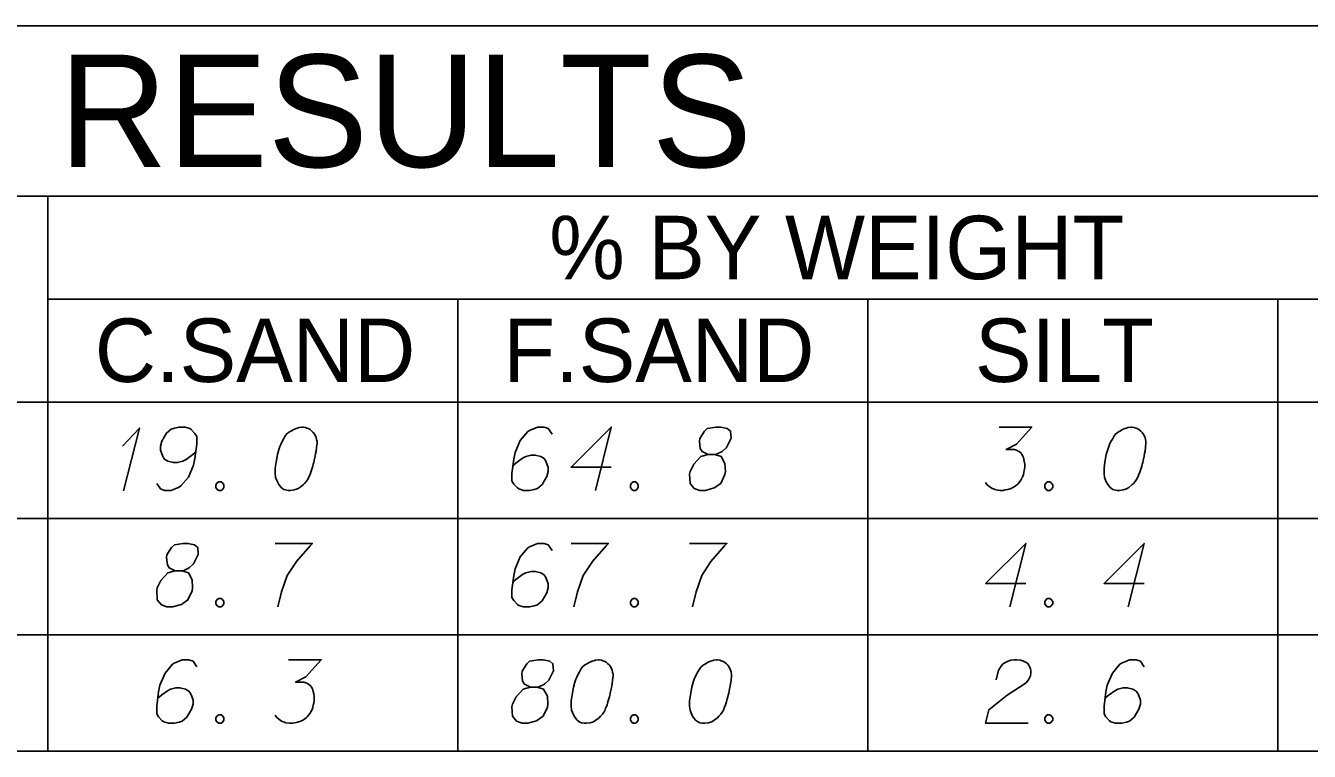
# Model space of a CAD drawing. Extents: x 2074207 to 2076812, y 516372 to 523312.
# Drawn here: x 2076524.4 to 2076621.5, y 520977.8 to 521032.7 of the extents above; entities that cross this region are included whole.
import ezdxf

# ---------------------------------------------------------------- set-up
doc = ezdxf.new("R2010")
doc.units = 0
for name, color, linetype in [('Prop DirtTable_ Soil Test Results - Outline (Major)', 7, 'Continuous'), ('Prop DirtTable_ Soil Test Results - Outline (Minor)', 7, 'Continuous'), ('Prop DirtTable_ Soil Test Results - Tx (Header - Large)', 7, 'Continuous'), ('Prop DirtTable_ Soil Test Results - Tx (Header - Small)', 7, 'Continuous'), ('Prop DirtTable_ Soil Test Results - Tx (Sample Data)', 7, 'Continuous')]:
    doc.layers.add(name, color=color, linetype=linetype)

msp = doc.modelspace()

# ---------------------------------------------------------------- linework, layer by layer
at = {"layer": 'Prop DirtTable_ Soil Test Results - Outline (Major)'}
for p, q in [((2076260.609, 521032.687), (2076811.903, 521032.687)), ((2076260.609, 521004.202), (2076811.903, 521004.202)), ((2076260.609, 521004.202), (2076811.903, 521004.202)), ((2076260.609, 520977.802), (2076811.903, 520977.802))]:
    msp.add_line(p, q, dxfattribs=at)
at = {"layer": 'Prop DirtTable_ Soil Test Results - Outline (Minor)'}
for p, q in [((2076260.609, 521019.802), (2076811.903, 521019.802)), ((2076526.074, 521019.802), (2076526.074, 520995.402)), ((2076526.074, 521012.002), (2076731.93, 521012.002)), ((2076557.094, 521012.002), (2076557.094, 520995.402)), ((2076588.114, 521012.002), (2076588.114, 520995.402)), ((2076619.134, 520995.402), (2076619.134, 521012.002)), ((2076260.609, 520995.402), (2076811.903, 520995.402)), ((2076260.609, 520995.402), (2076811.903, 520995.402)), ((2076526.074, 520995.402), (2076526.074, 520986.602)), ((2076557.094, 520995.402), (2076557.094, 520986.602)), ((2076588.114, 520995.402), (2076588.114, 520986.602)), ((2076619.134, 520986.602), (2076619.134, 520995.402)), ((2076260.609, 520986.602), (2076811.903, 520986.602)), ((2076260.609, 520986.602), (2076811.903, 520986.602)), ((2076526.074, 520986.602), (2076526.074, 520977.802)), ((2076557.094, 520986.602), (2076557.094, 520977.802)), ((2076588.114, 520986.602), (2076588.114, 520977.802)), ((2076619.134, 520977.802), (2076619.134, 520986.602)), ((2076260.609, 520977.802), (2076811.903, 520977.802))]:
    msp.add_line(p, q, dxfattribs=at)
at = {"layer": 'Prop DirtTable_ Soil Test Results - Tx (Sample Data)'}
for points in [[(2076531.727, 521000.894), (2076532.997, 521002.254), (2076531.797, 520997.492)], [(2076534.302, 520998.059), (2076534.584, 520997.643), (2076534.901, 520997.53), (2076535.395, 520997.53), (2076535.748, 520997.681), (2076535.96, 520997.757), (2076536.136, 520997.87), (2076536.7, 520998.55), (2076537.089, 520999.458), (2076537.194, 520999.949), (2076537.335, 521001.045), (2076537.335, 521001.612), (2076537.194, 521001.839), (2076536.912, 521002.141), (2076536.806, 521002.217), (2076536.454, 521002.33), (2076535.995, 521002.33), (2076535.642, 521002.254), (2076535.395, 521002.179), (2076535.043, 521001.876), (2076534.69, 521001.272), (2076534.584, 521000.894), (2076534.584, 521000.591), (2076534.76, 521000.1), (2076534.901, 520999.911), (2076535.148, 520999.76), (2076535.572, 520999.647), (2076535.889, 520999.647), (2076536.277, 520999.76), (2076536.524, 520999.873), (2076536.947, 521000.176), (2076537.159, 521000.365), (2076537.265, 521000.478)], [(2076545.378, 521002.33), (2076545.308, 521002.33), (2076545.096, 521002.292), (2076544.955, 521002.254), (2076544.849, 521002.217), (2076544.673, 521002.141), (2076544.461, 521002.028), (2076544.285, 521001.914), (2076544.108, 521001.763), (2076544.003, 521001.612), (2076543.897, 521001.423), (2076543.791, 521001.234), (2076543.685, 521001.007), (2076543.615, 521000.856), (2076543.544, 521000.629), (2076543.438, 521000.251), (2076543.332, 520999.684), (2076543.262, 520999.231), (2076543.262, 520998.815), (2076543.297, 520998.513), (2076543.438, 520998.173), (2076543.544, 520997.984), (2076543.72, 520997.757), (2076543.932, 520997.606), (2076544.038, 520997.568), (2076544.249, 520997.53), (2076544.426, 520997.53), (2076544.708, 520997.568), (2076544.955, 520997.643), (2076545.131, 520997.757), (2076545.378, 520997.946), (2076545.484, 520998.059), (2076545.625, 520998.21), (2076545.731, 520998.362), (2076545.802, 520998.475), (2076545.872, 520998.664), (2076545.907, 520998.739), (2076545.978, 520998.928), (2076546.049, 520999.155), (2076546.119, 520999.382), (2076546.154, 520999.533), (2076546.19, 520999.647), (2076546.225, 520999.798), (2076546.295, 521000.138), (2076546.331, 521000.327), (2076546.366, 521000.516), (2076546.401, 521000.78), (2076546.437, 521001.121), (2076546.437, 521001.234), (2076546.401, 521001.385), (2076546.366, 521001.536), (2076546.26, 521001.763), (2076546.154, 521001.914), (2076546.049, 521002.028), (2076545.907, 521002.141), (2076545.766, 521002.217), (2076545.66, 521002.254), (2076545.555, 521002.292), (2076545.378, 521002.33)], [(2076564.215, 521001.801), (2076563.933, 521002.217), (2076563.616, 521002.33), (2076563.122, 521002.33), (2076562.769, 521002.179), (2076562.558, 521002.103), (2076562.381, 521001.99), (2076561.817, 521001.31), (2076561.429, 521000.402), (2076561.323, 520999.911), (2076561.182, 520998.815), (2076561.182, 520998.248), (2076561.323, 520998.021), (2076561.605, 520997.719), (2076561.711, 520997.643), (2076562.064, 520997.53), (2076562.522, 520997.53), (2076562.875, 520997.606), (2076563.122, 520997.681), (2076563.475, 520997.984), (2076563.827, 520998.588), (2076563.933, 520998.966), (2076563.933, 520999.269), (2076563.757, 520999.76), (2076563.616, 520999.949), (2076563.369, 521000.1), (2076562.946, 521000.213), (2076562.628, 521000.213), (2076562.24, 521000.1), (2076561.993, 520999.987), (2076561.57, 520999.684), (2076561.358, 520999.495), (2076561.252, 520999.382)], [(2076568.695, 520999.306), (2076565.662, 520999.306), (2076568.695, 521002.33), (2076567.496, 520997.53)], [(2076576.033, 521000.251), (2076576.527, 521000.251), (2076576.668, 521000.289), (2076577.091, 521000.478), (2076577.409, 521000.78), (2076577.761, 521001.499), (2076577.726, 521002.028), (2076577.479, 521002.217), (2076576.985, 521002.33), (2076576.632, 521002.33), (2076575.962, 521002.217), (2076575.751, 521002.028), (2076575.398, 521001.461), (2076575.363, 521001.272), (2076575.433, 521000.705), (2076575.574, 521000.478), (2076576.033, 521000.251), (2076575.468, 521000.1), (2076574.939, 520999.533), (2076574.657, 520998.966), (2076574.622, 520998.777), (2076574.657, 520998.059), (2076574.975, 520997.681), (2076575.398, 520997.53), (2076575.821, 520997.53), (2076576.491, 520997.719), (2076576.985, 520998.059), (2076577.303, 520998.739), (2076577.338, 520998.966), (2076577.303, 520999.571), (2076577.02, 521000.1), (2076576.527, 521000.251)], [(2076598.045, 521002.33), (2076600.514, 521002.33), (2076599.35, 521001.045), (2076598.574, 521000.629), (2076599.209, 521000.629), (2076599.35, 521000.591), (2076599.42, 521000.554), (2076599.491, 521000.516), (2076599.562, 521000.478), (2076599.703, 521000.365), (2076599.773, 521000.251), (2076599.844, 521000.138), (2076599.879, 521000.025), (2076599.95, 520999.76), (2076599.985, 520999.533), (2076599.985, 520999.42), (2076599.985, 520999.269), (2076599.95, 520999.042), (2076599.914, 520998.891), (2076599.879, 520998.739), (2076599.844, 520998.626), (2076599.809, 520998.55), (2076599.773, 520998.475), (2076599.738, 520998.399), (2076599.667, 520998.286), (2076599.562, 520998.135), (2076599.456, 520998.021), (2076599.385, 520997.946), (2076599.279, 520997.87), (2076599.174, 520997.795), (2076599.032, 520997.719), (2076598.962, 520997.681), (2076598.715, 520997.606), (2076598.503, 520997.568), (2076598.362, 520997.53), (2076598.115, 520997.53), (2076597.833, 520997.568), (2076597.727, 520997.606), (2076597.621, 520997.643), (2076597.516, 520997.681), (2076597.41, 520997.757), (2076597.304, 520997.832), (2076597.128, 520997.984), (2076597.022, 520998.135)], [(2076608.098, 521002.33), (2076608.028, 521002.33), (2076607.816, 521002.292), (2076607.675, 521002.254), (2076607.569, 521002.217), (2076607.393, 521002.141), (2076607.181, 521002.028), (2076607.005, 521001.914), (2076606.828, 521001.763), (2076606.723, 521001.612), (2076606.617, 521001.423), (2076606.511, 521001.234), (2076606.405, 521001.007), (2076606.335, 521000.856), (2076606.264, 521000.629), (2076606.158, 521000.251), (2076606.052, 520999.684), (2076605.982, 520999.231), (2076605.982, 520998.815), (2076606.017, 520998.513), (2076606.158, 520998.173), (2076606.264, 520997.984), (2076606.44, 520997.757), (2076606.652, 520997.606), (2076606.758, 520997.568), (2076606.969, 520997.53), (2076607.146, 520997.53), (2076607.428, 520997.568), (2076607.675, 520997.643), (2076607.851, 520997.757), (2076608.098, 520997.946), (2076608.204, 520998.059), (2076608.345, 520998.21), (2076608.451, 520998.362), (2076608.522, 520998.475), (2076608.592, 520998.664), (2076608.627, 520998.739), (2076608.698, 520998.928), (2076608.769, 520999.155), (2076608.839, 520999.382), (2076608.874, 520999.533), (2076608.91, 520999.647), (2076608.945, 520999.798), (2076609.015, 521000.138), (2076609.051, 521000.327), (2076609.086, 521000.516), (2076609.121, 521000.78), (2076609.157, 521001.121), (2076609.157, 521001.234), (2076609.121, 521001.385), (2076609.086, 521001.536), (2076608.98, 521001.763), (2076608.874, 521001.914), (2076608.769, 521002.028), (2076608.627, 521002.141), (2076608.486, 521002.217), (2076608.38, 521002.254), (2076608.275, 521002.292), (2076608.098, 521002.33)], [(2076538.993, 520998.173), (2076539.17, 520998.173), (2076539.276, 520998.097), (2076539.381, 520997.946), (2076539.381, 520997.757), (2076539.276, 520997.606), (2076539.17, 520997.53), (2076538.993, 520997.53), (2076538.888, 520997.606), (2076538.782, 520997.757), (2076538.782, 520997.946), (2076538.888, 520998.097), (2076538.993, 520998.173)], [(2076570.353, 520998.173), (2076570.53, 520998.173), (2076570.636, 520998.097), (2076570.741, 520997.946), (2076570.741, 520997.757), (2076570.636, 520997.606), (2076570.53, 520997.53), (2076570.353, 520997.53), (2076570.248, 520997.606), (2076570.142, 520997.757), (2076570.142, 520997.946), (2076570.248, 520998.097), (2076570.353, 520998.173)], [(2076601.713, 520998.173), (2076601.89, 520998.173), (2076601.996, 520998.097), (2076602.101, 520997.946), (2076602.101, 520997.757), (2076601.996, 520997.606), (2076601.89, 520997.53), (2076601.713, 520997.53), (2076601.608, 520997.606), (2076601.502, 520997.757), (2076601.502, 520997.946), (2076601.608, 520998.097), (2076601.713, 520998.173)], [(2076535.713, 520991.451), (2076536.207, 520991.451), (2076536.348, 520991.489), (2076536.771, 520991.678), (2076537.089, 520991.98), (2076537.441, 520992.699), (2076537.406, 520993.228), (2076537.159, 520993.417), (2076536.665, 520993.53), (2076536.312, 520993.53), (2076535.642, 520993.417), (2076535.431, 520993.228), (2076535.078, 520992.661), (2076535.043, 520992.472), (2076535.113, 520991.905), (2076535.254, 520991.678), (2076535.713, 520991.451), (2076535.148, 520991.3), (2076534.619, 520990.733), (2076534.337, 520990.166), (2076534.302, 520989.977), (2076534.337, 520989.259), (2076534.655, 520988.881), (2076535.078, 520988.73), (2076535.501, 520988.73), (2076536.171, 520988.919), (2076536.665, 520989.259), (2076536.983, 520989.939), (2076537.018, 520990.166), (2076536.983, 520990.771), (2076536.7, 520991.3), (2076536.207, 520991.451)], [(2076543.262, 520993.53), (2076546.084, 520993.53), (2076545.907, 520993.341), (2076544.884, 520992.169), (2076544.179, 520991.111), (2076543.756, 520989.864), (2076543.473, 520988.73)], [(2076564.215, 520993.001), (2076563.933, 520993.417), (2076563.616, 520993.53), (2076563.122, 520993.53), (2076562.769, 520993.379), (2076562.558, 520993.303), (2076562.381, 520993.19), (2076561.817, 520992.51), (2076561.429, 520991.602), (2076561.323, 520991.111), (2076561.182, 520990.015), (2076561.182, 520989.448), (2076561.323, 520989.221), (2076561.605, 520988.919), (2076561.711, 520988.843), (2076562.064, 520988.73), (2076562.522, 520988.73), (2076562.875, 520988.806), (2076563.122, 520988.881), (2076563.475, 520989.184), (2076563.827, 520989.788), (2076563.933, 520990.166), (2076563.933, 520990.469), (2076563.757, 520990.96), (2076563.616, 520991.149), (2076563.369, 520991.3), (2076562.946, 520991.413), (2076562.628, 520991.413), (2076562.24, 520991.3), (2076561.993, 520991.187), (2076561.57, 520990.884), (2076561.358, 520990.695), (2076561.252, 520990.582)], [(2076565.662, 520993.53), (2076568.484, 520993.53), (2076568.307, 520993.341), (2076567.284, 520992.169), (2076566.579, 520991.111), (2076566.156, 520989.864), (2076565.873, 520988.73)], [(2076574.622, 520993.53), (2076577.444, 520993.53), (2076577.267, 520993.341), (2076576.244, 520992.169), (2076575.539, 520991.111), (2076575.116, 520989.864), (2076574.833, 520988.73)], [(2076600.055, 520990.506), (2076597.022, 520990.506), (2076600.055, 520993.53), (2076598.856, 520988.73)], [(2076609.015, 520990.506), (2076605.982, 520990.506), (2076609.015, 520993.53), (2076607.816, 520988.73)], [(2076538.993, 520989.373), (2076539.17, 520989.373), (2076539.276, 520989.297), (2076539.381, 520989.146), (2076539.381, 520988.957), (2076539.276, 520988.806), (2076539.17, 520988.73), (2076538.993, 520988.73), (2076538.888, 520988.806), (2076538.782, 520988.957), (2076538.782, 520989.146), (2076538.888, 520989.297), (2076538.993, 520989.373)], [(2076570.353, 520989.373), (2076570.53, 520989.373), (2076570.636, 520989.297), (2076570.741, 520989.146), (2076570.741, 520988.957), (2076570.636, 520988.806), (2076570.53, 520988.73), (2076570.353, 520988.73), (2076570.248, 520988.806), (2076570.142, 520988.957), (2076570.142, 520989.146), (2076570.248, 520989.297), (2076570.353, 520989.373)], [(2076601.713, 520989.373), (2076601.89, 520989.373), (2076601.996, 520989.297), (2076602.101, 520989.146), (2076602.101, 520988.957), (2076601.996, 520988.806), (2076601.89, 520988.73), (2076601.713, 520988.73), (2076601.608, 520988.806), (2076601.502, 520988.957), (2076601.502, 520989.146), (2076601.608, 520989.297), (2076601.713, 520989.373)], [(2076537.335, 520984.201), (2076537.053, 520984.617), (2076536.736, 520984.73), (2076536.242, 520984.73), (2076535.889, 520984.579), (2076535.678, 520984.503), (2076535.501, 520984.39), (2076534.937, 520983.71), (2076534.549, 520982.802), (2076534.443, 520982.311), (2076534.302, 520981.215), (2076534.302, 520980.648), (2076534.443, 520980.421), (2076534.725, 520980.119), (2076534.831, 520980.043), (2076535.184, 520979.93), (2076535.642, 520979.93), (2076535.995, 520980.006), (2076536.242, 520980.081), (2076536.595, 520980.384), (2076536.947, 520980.988), (2076537.053, 520981.366), (2076537.053, 520981.669), (2076536.877, 520982.16), (2076536.736, 520982.349), (2076536.489, 520982.5), (2076536.066, 520982.613), (2076535.748, 520982.613), (2076535.36, 520982.5), (2076535.113, 520982.387), (2076534.69, 520982.084), (2076534.478, 520981.895), (2076534.372, 520981.782)], [(2076544.285, 520984.73), (2076546.754, 520984.73), (2076545.59, 520983.445), (2076544.814, 520983.029), (2076545.449, 520983.029), (2076545.59, 520982.991), (2076545.66, 520982.954), (2076545.731, 520982.916), (2076545.802, 520982.878), (2076545.943, 520982.765), (2076546.013, 520982.651), (2076546.084, 520982.538), (2076546.119, 520982.425), (2076546.19, 520982.16), (2076546.225, 520981.933), (2076546.225, 520981.82), (2076546.225, 520981.669), (2076546.19, 520981.442), (2076546.154, 520981.291), (2076546.119, 520981.139), (2076546.084, 520981.026), (2076546.049, 520980.95), (2076546.013, 520980.875), (2076545.978, 520980.799), (2076545.907, 520980.686), (2076545.802, 520980.535), (2076545.696, 520980.421), (2076545.625, 520980.346), (2076545.519, 520980.27), (2076545.414, 520980.195), (2076545.272, 520980.119), (2076545.202, 520980.081), (2076544.955, 520980.006), (2076544.743, 520979.968), (2076544.602, 520979.93), (2076544.355, 520979.93), (2076544.073, 520979.968), (2076543.967, 520980.006), (2076543.861, 520980.043), (2076543.756, 520980.081), (2076543.65, 520980.157), (2076543.544, 520980.232), (2076543.368, 520980.384), (2076543.262, 520980.535)], [(2076562.593, 520982.651), (2076563.087, 520982.651), (2076563.228, 520982.689), (2076563.651, 520982.878), (2076563.969, 520983.18), (2076564.321, 520983.899), (2076564.286, 520984.428), (2076564.039, 520984.617), (2076563.545, 520984.73), (2076563.192, 520984.73), (2076562.522, 520984.617), (2076562.311, 520984.428), (2076561.958, 520983.861), (2076561.923, 520983.672), (2076561.993, 520983.105), (2076562.134, 520982.878), (2076562.593, 520982.651), (2076562.028, 520982.5), (2076561.499, 520981.933), (2076561.217, 520981.366), (2076561.182, 520981.177), (2076561.217, 520980.459), (2076561.535, 520980.081), (2076561.958, 520979.93), (2076562.381, 520979.93), (2076563.051, 520980.119), (2076563.545, 520980.459), (2076563.863, 520981.139), (2076563.898, 520981.366), (2076563.863, 520981.971), (2076563.58, 520982.5), (2076563.087, 520982.651)], [(2076567.778, 520984.73), (2076567.708, 520984.73), (2076567.496, 520984.692), (2076567.355, 520984.654), (2076567.249, 520984.617), (2076567.073, 520984.541), (2076566.861, 520984.428), (2076566.685, 520984.314), (2076566.508, 520984.163), (2076566.403, 520984.012), (2076566.297, 520983.823), (2076566.191, 520983.634), (2076566.085, 520983.407), (2076566.015, 520983.256), (2076565.944, 520983.029), (2076565.838, 520982.651), (2076565.732, 520982.084), (2076565.662, 520981.631), (2076565.662, 520981.215), (2076565.697, 520980.913), (2076565.838, 520980.573), (2076565.944, 520980.384), (2076566.12, 520980.157), (2076566.332, 520980.006), (2076566.438, 520979.968), (2076566.649, 520979.93), (2076566.826, 520979.93), (2076567.108, 520979.968), (2076567.355, 520980.043), (2076567.531, 520980.157), (2076567.778, 520980.346), (2076567.884, 520980.459), (2076568.025, 520980.61), (2076568.131, 520980.762), (2076568.202, 520980.875), (2076568.272, 520981.064), (2076568.307, 520981.139), (2076568.378, 520981.328), (2076568.449, 520981.555), (2076568.519, 520981.782), (2076568.554, 520981.933), (2076568.59, 520982.047), (2076568.625, 520982.198), (2076568.695, 520982.538), (2076568.731, 520982.727), (2076568.766, 520982.916), (2076568.801, 520983.18), (2076568.837, 520983.521), (2076568.837, 520983.634), (2076568.801, 520983.785), (2076568.766, 520983.936), (2076568.66, 520984.163), (2076568.554, 520984.314), (2076568.449, 520984.428), (2076568.307, 520984.541), (2076568.166, 520984.617), (2076568.06, 520984.654), (2076567.955, 520984.692), (2076567.778, 520984.73)], [(2076576.738, 520984.73), (2076576.668, 520984.73), (2076576.456, 520984.692), (2076576.315, 520984.654), (2076576.209, 520984.617), (2076576.033, 520984.541), (2076575.821, 520984.428), (2076575.645, 520984.314), (2076575.468, 520984.163), (2076575.363, 520984.012), (2076575.257, 520983.823), (2076575.151, 520983.634), (2076575.045, 520983.407), (2076574.975, 520983.256), (2076574.904, 520983.029), (2076574.798, 520982.651), (2076574.692, 520982.084), (2076574.622, 520981.631), (2076574.622, 520981.215), (2076574.657, 520980.913), (2076574.798, 520980.573), (2076574.904, 520980.384), (2076575.08, 520980.157), (2076575.292, 520980.006), (2076575.398, 520979.968), (2076575.609, 520979.93), (2076575.786, 520979.93), (2076576.068, 520979.968), (2076576.315, 520980.043), (2076576.491, 520980.157), (2076576.738, 520980.346), (2076576.844, 520980.459), (2076576.985, 520980.61), (2076577.091, 520980.762), (2076577.162, 520980.875), (2076577.232, 520981.064), (2076577.267, 520981.139), (2076577.338, 520981.328), (2076577.409, 520981.555), (2076577.479, 520981.782), (2076577.514, 520981.933), (2076577.55, 520982.047), (2076577.585, 520982.198), (2076577.655, 520982.538), (2076577.691, 520982.727), (2076577.726, 520982.916), (2076577.761, 520983.18), (2076577.797, 520983.521), (2076577.797, 520983.634), (2076577.761, 520983.785), (2076577.726, 520983.936), (2076577.62, 520984.163), (2076577.514, 520984.314), (2076577.409, 520984.428), (2076577.267, 520984.541), (2076577.126, 520984.617), (2076577.02, 520984.654), (2076576.915, 520984.692), (2076576.738, 520984.73)], [(2076597.833, 520983.218), (2076598.009, 520983.936), (2076598.292, 520984.39), (2076598.609, 520984.579), (2076598.927, 520984.692), (2076599.174, 520984.73), (2076599.35, 520984.73), (2076599.667, 520984.692), (2076599.879, 520984.617), (2076599.985, 520984.579), (2076600.197, 520984.465), (2076600.302, 520984.314), (2076600.373, 520984.163), (2076600.408, 520984.05), (2076600.443, 520983.899), (2076600.443, 520983.71), (2076600.408, 520983.521), (2076600.373, 520983.407), (2076600.302, 520983.256), (2076600.197, 520983.105), (2076600.091, 520982.991), (2076598.644, 520982.047), (2076597.269, 520980.95), (2076597.022, 520979.93), (2076600.232, 520979.93)], [(2076609.015, 520984.201), (2076608.733, 520984.617), (2076608.416, 520984.73), (2076607.922, 520984.73), (2076607.569, 520984.579), (2076607.358, 520984.503), (2076607.181, 520984.39), (2076606.617, 520983.71), (2076606.229, 520982.802), (2076606.123, 520982.311), (2076605.982, 520981.215), (2076605.982, 520980.648), (2076606.123, 520980.421), (2076606.405, 520980.119), (2076606.511, 520980.043), (2076606.864, 520979.93), (2076607.322, 520979.93), (2076607.675, 520980.006), (2076607.922, 520980.081), (2076608.275, 520980.384), (2076608.627, 520980.988), (2076608.733, 520981.366), (2076608.733, 520981.669), (2076608.557, 520982.16), (2076608.416, 520982.349), (2076608.169, 520982.5), (2076607.746, 520982.613), (2076607.428, 520982.613), (2076607.04, 520982.5), (2076606.793, 520982.387), (2076606.37, 520982.084), (2076606.158, 520981.895), (2076606.052, 520981.782)], [(2076538.993, 520980.573), (2076539.17, 520980.573), (2076539.276, 520980.497), (2076539.381, 520980.346), (2076539.381, 520980.157), (2076539.276, 520980.006), (2076539.17, 520979.93), (2076538.993, 520979.93), (2076538.888, 520980.006), (2076538.782, 520980.157), (2076538.782, 520980.346), (2076538.888, 520980.497), (2076538.993, 520980.573)], [(2076570.353, 520980.573), (2076570.53, 520980.573), (2076570.636, 520980.497), (2076570.741, 520980.346), (2076570.741, 520980.157), (2076570.636, 520980.006), (2076570.53, 520979.93), (2076570.353, 520979.93), (2076570.248, 520980.006), (2076570.142, 520980.157), (2076570.142, 520980.346), (2076570.248, 520980.497), (2076570.353, 520980.573)], [(2076601.713, 520980.573), (2076601.89, 520980.573), (2076601.996, 520980.497), (2076602.101, 520980.346), (2076602.101, 520980.157), (2076601.996, 520980.006), (2076601.89, 520979.93), (2076601.713, 520979.93), (2076601.608, 520980.006), (2076601.502, 520980.157), (2076601.502, 520980.346), (2076601.608, 520980.497), (2076601.713, 520980.573)]]:
    msp.add_lwpolyline(points, dxfattribs=at)

# ---------------------------------------------------------------- texts
at = {"layer": 'Prop DirtTable_ Soil Test Results - Tx (Header - Large)'}
msp.add_text('SOIL TEST RESULTS', height=8.50001, dxfattribs=at).set_placement((2076465.656, 521021.994))
at = {"layer": 'Prop DirtTable_ Soil Test Results - Tx (Header - Small)'}
for s, height, p in [('% BY WEIGHT', 4.79998, (2076564.009, 521013.512)), ('C.SAND', 4.8, (2076529.618, 521005.737)), ('F.SAND', 4.8, (2076560.529, 521005.737)), ('SILT', 4.8, (2076596.215, 521005.737))]:
    msp.add_text(s, height=height, dxfattribs=at).set_placement(p)

doc.saveas('drawing.dxf')
